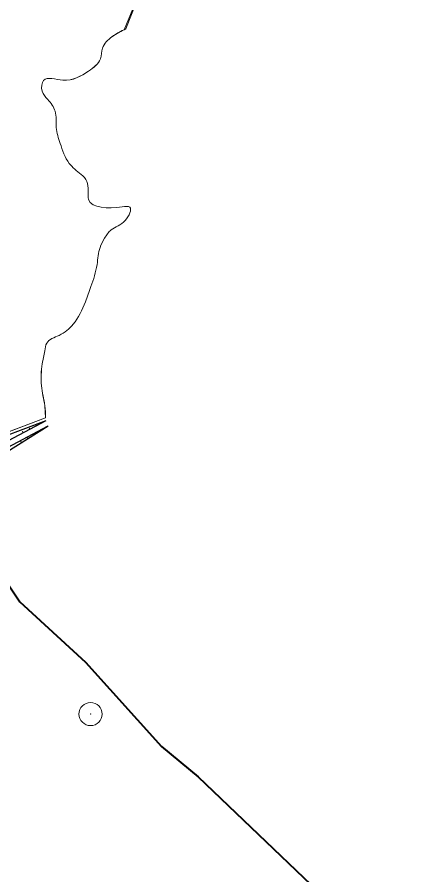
# Model space of a CAD drawing. Extents: x 553962 to 842807, y 8883888 to 9032388.
# Drawn here: x 577889 to 579604, y 8987391 to 8991098 of the extents above; entities that cross this region are included whole.
import ezdxf

# ---------------------------------------------------------------- set-up
doc = ezdxf.new("R2010")
doc.units = 0
doc.header["$LTSCALE"] = 200
doc.header["$PDMODE"] = 32
doc.header["$PDSIZE"] = 100
for name, color, linetype, lineweight in [('12', 7, 'Continuous', 25), ('25', 7, 'Continuous', 13), ('63', 7, 'Continuous', 13)]:
    doc.layers.add(name, color=color, linetype=linetype, lineweight=lineweight)

msp = doc.modelspace()

# ---------------------------------------------------------------- linework, layer by layer
at = {"layer": '12', "lineweight": 40}
msp.add_lwpolyline([(577759.9, 8988875.8), (577832.5, 8988674.7), (577901.5, 8988571.1), (578184.7, 8988310.3), (578513.4, 8987946.2), (578671.2, 8987814.3), (579419.2, 8987100.9), (579808.1, 8986794.1), (580283, 8986357.3), (580496.3, 8986108), (581364.8, 8985224.5), (581561.3, 8985062.5), (582162.5, 8984452.7), (582384.7, 8984161.9), (582616.4, 8983918.8), (582880.2, 8983596.7), (583472.4, 8982628.4), (583582.5, 8982317.7), (583621.7, 8982083.2), (583591.6, 8981897.8), (583552.5, 8981370), (583461.7, 8980518.1), (583461.7, 8980001.2)], dxfattribs=at)
at = {"layer": '25'}
for p, q in [((578359.3, 8991047.5), (578446.9, 8991274.5)), ((578012.7, 8989366.8), (575651.3, 8988475.2))]:
    msp.add_line(p, q, dxfattribs=at)
for points in [[(578351.6, 8991043.2), (578446.9, 8991274.5), (572334.3, 8991274.5), (572447.3, 8991102.9), (572499.8, 8991033.9)], [(573946.4, 8987228.8), (575651.3, 8988475.2), (578012.7, 8989366.8), (578009.5, 8989418.3)]]:
    msp.add_lwpolyline(points, dxfattribs=at)
at = {"layer": '25', "lineweight": 25}
for points in [[(578012.9, 8989352.9), (577187, 8989042.7), (576324, 8988712.7), (575950.1, 8988578.7), (575647.5, 8988463.9), (575187.8, 8988130.1), (574877.2, 8987905.3), (574268.6, 8987457.2), (573884, 8987175.6)], [(573895.3, 8987154), (574263.9, 8987244.7), (575107.4, 8987587), (575919.3, 8987877.8), (576674.3, 8988291.2), (577269.1, 8988857.9), (578024.2, 8989331.3)]]:
    msp.add_lwpolyline(points, dxfattribs=at)
at = {"layer": '25'}
for points in [[(578359.3, 8991047.5), (578299.4, 8991013.4), (578258.6, 8990964.2), (578249.2, 8990917.7), (578198.3, 8990864.7), (578087, 8990825.4), (578004, 8990823.9), (577997.1, 8990778.6), (578021.5, 8990742.2), (578053.6, 8990690.8), (578058.4, 8990620.4), (578075.6, 8990552.5), (578114.5, 8990465.9), (578165.5, 8990418.3), (578191, 8990388.2), (578198.4, 8990310.2), (578343.4, 8990278), (578376.1, 8990276.8), (578356.8, 8990218.9), (578295.7, 8990178.5), (578267.3, 8990142), (578247.7, 8990103), (578234.9, 8990028.7), (578208.6, 8989933.1), (578184.3, 8989867.7), (578131.6, 8989770.7), (578070.7, 8989722.7), (578017.1, 8989688.6), (578008.7, 8989655.9), (577998.2, 8989599.3), (577994.4, 8989505), (578009.5, 8989418.3), (578012.7, 8989366.8)], [(578198.3, 8990864.7), (578249.2, 8990917.7), (578258.6, 8990964.2), (578299.4, 8991013.4), (578351.6, 8991043.2)], [(578009.5, 8989418.3), (577994.4, 8989505), (577998.2, 8989599.3), (578008.7, 8989655.9), (578017.1, 8989688.6), (578070.7, 8989722.7), (578131.6, 8989770.7), (578184.3, 8989867.7), (578208.6, 8989933.1), (578234.9, 8990028.7), (578247.7, 8990103), (578267.3, 8990142), (578295.7, 8990178.5), (578356.8, 8990218.9), (578376.1, 8990276.8), (578343.4, 8990278), (578198.4, 8990310.2), (578191, 8990388.2), (578165.5, 8990418.3), (578114.5, 8990465.9), (578075.6, 8990552.5), (578058.4, 8990620.4), (578053.6, 8990690.8), (578021.5, 8990742.2), (577997.1, 8990778.6), (578004, 8990823.9), (578087, 8990825.4), (578198.3, 8990864.7)]]:
    msp.add_spline(points, degree=3, dxfattribs=at)
msp.add_point((578206.7, 8988086.2), dxfattribs=at)
at = {"layer": '63', "lineweight": 25}
for p, q in [((578012.9, 8989352.9), (573884, 8987175.6)), ((573895.3, 8987154), (578024.2, 8989331.3))]:
    msp.add_line(p, q, dxfattribs=at)
at = {"layer": '63'}
for p, q in [((578012.9, 8989352.9), (577957.4, 8989323.7)), ((577971.2, 8989331), (577969.7, 8989333.9)), ((577999.4, 8989345.8), (577998.9, 8989346.8)), ((577957.4, 8989323.7), (577901.9, 8989294.4)), ((577915.7, 8989301.7), (577912.1, 8989308.6)), ((577943.9, 8989316.6), (577941.3, 8989321.5)), ((577946, 8989290), (578001.4, 8989319.3)), ((577959.4, 8989297.1), (577962, 8989292.3)), ((577987.6, 8989312), (577989, 8989309.2)), ((578014.9, 8989326.4), (578015.3, 8989325.7)), ((577835, 8989231.5), (577890.5, 8989260.8)), ((577901.9, 8989294.4), (577846.4, 8989265.1)), ((577890.5, 8989260.8), (577946, 8989290)), ((577903.9, 8989267.9), (577908.7, 8989258.8)), ((577932.1, 8989282.7), (577935.7, 8989275.8))]:
    msp.add_line(p, q, dxfattribs=at)

doc.saveas('drawing.dxf')
